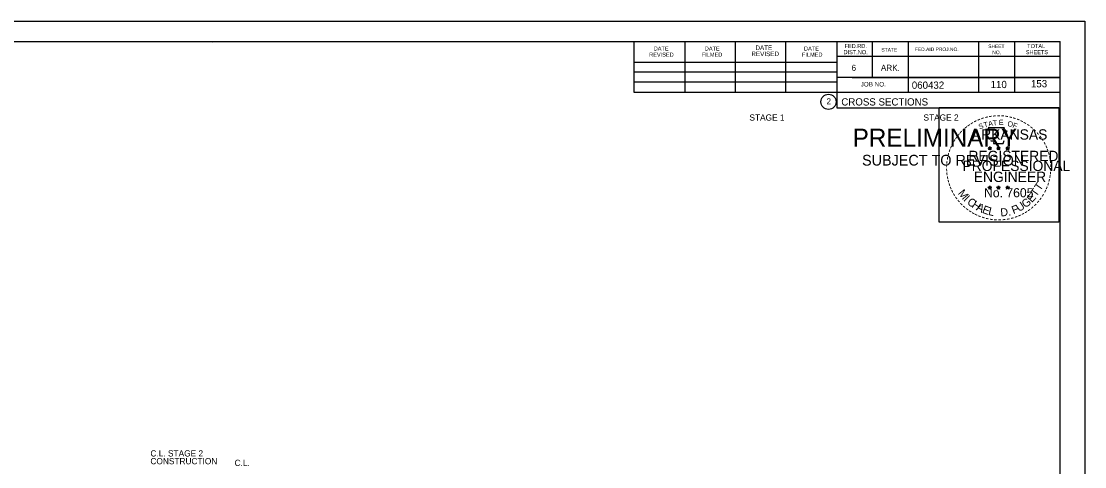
# Model space of a CAD drawing. Extents: x 1538688 to 1540766, y 656250 to 671912.
# Drawn here: x 1538815.8 to 1539021.1, y 663932.1 to 664018.1 of the extents above; entities that cross this region are included whole.
import ezdxf

# ---------------------------------------------------------------- set-up
doc = ezdxf.new("R2010")
doc.units = 0
for name, color, linetype in [('26', 7, 'Continuous'), ('7', 7, 'Continuous'), ('8', 7, 'Continuous'), ('9', 7, 'Continuous'), ('Default', 7, 'Continuous'), ('RipRap', 7, 'Continuous')]:
    doc.layers.add(name, color=color, linetype=linetype)

msp = doc.modelspace()

# ---------------------------------------------------------------- linework, layer by layer
at = {"layer": '26'}
msp.add_line((1538687.78, 664018.06), (1539021.11, 664018.06), dxfattribs=at)
for points in [[(1538687.77, 664018.06), (1539021.11, 664018.06), (1539021.11, 663804.73), (1538687.77, 663804.73)], [(1538993.03, 664001.4), (1539016.13, 664001.4), (1539016.13, 663979.25), (1538993.03, 663979.25)]]:
    msp.add_lwpolyline(points, close=True, dxfattribs=at)
at = {"layer": '8'}
for p, q in [((1539002.44, 663993.62), (1539002.79, 663993.51)), ((1539002.44, 663993.62), (1539002.69, 663993.57)), ((1539002.44, 663993.62), (1539002.68, 663993.49)), ((1539002.57, 663993.21), (1539002.79, 663993.51)), ((1539002.57, 663993.21), (1539002.7, 663993.45)), ((1539002.57, 663993.21), (1539002.79, 663993.43)), ((1539002.79, 663993.87), (1539002.75, 663993.62)), ((1539002.79, 663993.51), (1539002.79, 663993.87)), ((1539002.79, 663993.87), (1539002.84, 663993.62)), ((1539003.13, 663993.62), (1539002.79, 663993.51)), ((1539003, 663993.21), (1539002.79, 663993.51)), ((1539003, 663993.21), (1539002.79, 663993.42)), ((1539003.13, 663993.62), (1539002.85, 663993.57)), ((1539003, 663993.21), (1539002.86, 663993.5)), ((1539003.13, 663993.62), (1539002.93, 663993.51)), ((1539004.11, 663993.62), (1539004.46, 663993.51)), ((1539004.11, 663993.62), (1539004.36, 663993.57)), ((1539004.11, 663993.62), (1539004.35, 663993.49)), ((1539004.24, 663993.21), (1539004.46, 663993.51)), ((1539004.24, 663993.21), (1539004.37, 663993.45)), ((1539004.24, 663993.21), (1539004.46, 663993.43)), ((1539004.46, 663993.87), (1539004.42, 663993.62)), ((1539004.46, 663993.51), (1539004.46, 663993.87)), ((1539004.46, 663993.87), (1539004.51, 663993.62)), ((1539004.8, 663993.62), (1539004.46, 663993.51)), ((1539004.67, 663993.21), (1539004.46, 663993.51)), ((1539004.67, 663993.21), (1539004.46, 663993.42)), ((1539004.8, 663993.62), (1539004.52, 663993.57)), ((1539004.67, 663993.21), (1539004.53, 663993.5)), ((1539004.8, 663993.62), (1539004.6, 663993.51)), ((1539005.87, 663993.6), (1539006.22, 663993.49)), ((1539005.87, 663993.6), (1539006.13, 663993.56)), ((1539005.87, 663993.6), (1539006.11, 663993.48)), ((1539006.01, 663993.2), (1539006.22, 663993.49)), ((1539006.01, 663993.2), (1539006.13, 663993.44)), ((1539006.01, 663993.2), (1539006.22, 663993.41)), ((1539006.22, 663993.86), (1539006.18, 663993.61)), ((1539006.22, 663993.49), (1539006.22, 663993.86)), ((1539006.22, 663993.86), (1539006.27, 663993.61)), ((1539006.57, 663993.6), (1539006.22, 663993.49)), ((1539006.43, 663993.2), (1539006.22, 663993.49)), ((1539006.43, 663993.2), (1539006.22, 663993.41)), ((1539006.57, 663993.6), (1539006.28, 663993.56)), ((1539006.43, 663993.2), (1539006.3, 663993.49)), ((1539006.57, 663993.6), (1539006.36, 663993.5)), ((1539002.43, 663986.04), (1539002.78, 663985.93)), ((1539002.43, 663986.04), (1539002.69, 663986)), ((1539002.43, 663986.04), (1539002.67, 663985.92)), ((1539002.57, 663985.64), (1539002.78, 663985.93)), ((1539002.57, 663985.64), (1539002.69, 663985.88)), ((1539002.57, 663985.64), (1539002.78, 663985.85)), ((1539002.78, 663986.3), (1539002.74, 663986.05)), ((1539002.78, 663985.93), (1539002.78, 663986.3)), ((1539002.78, 663986.3), (1539002.83, 663986.05)), ((1539003.13, 663986.04), (1539002.78, 663985.93)), ((1539003, 663985.64), (1539002.78, 663985.93)), ((1539003, 663985.64), (1539002.78, 663985.85)), ((1539003.13, 663986.04), (1539002.84, 663985.99)), ((1539003, 663985.64), (1539002.86, 663985.93)), ((1539003.13, 663986.04), (1539002.93, 663985.94)), ((1539004.1, 663986.04), (1539004.45, 663985.93)), ((1539004.1, 663986.04), (1539004.36, 663986)), ((1539004.1, 663986.04), (1539004.34, 663985.92)), ((1539004.24, 663985.64), (1539004.45, 663985.93)), ((1539004.24, 663985.64), (1539004.36, 663985.88)), ((1539004.24, 663985.64), (1539004.45, 663985.85)), ((1539004.45, 663986.3), (1539004.41, 663986.05)), ((1539004.45, 663985.93), (1539004.45, 663986.3)), ((1539004.45, 663986.3), (1539004.5, 663986.05)), ((1539004.8, 663986.04), (1539004.45, 663985.93)), ((1539004.67, 663985.64), (1539004.45, 663985.93)), ((1539004.67, 663985.64), (1539004.45, 663985.85)), ((1539004.8, 663986.04), (1539004.51, 663985.99)), ((1539004.67, 663985.64), (1539004.53, 663985.93)), ((1539004.8, 663986.04), (1539004.6, 663985.94)), ((1539005.87, 663986.03), (1539006.22, 663985.92)), ((1539005.87, 663986.03), (1539006.12, 663985.99)), ((1539005.87, 663986.03), (1539006.11, 663985.91)), ((1539006, 663985.63), (1539006.22, 663985.92)), ((1539006, 663985.63), (1539006.13, 663985.87)), ((1539006, 663985.63), (1539006.22, 663985.84)), ((1539006.22, 663986.29), (1539006.18, 663986.04)), ((1539006.22, 663985.92), (1539006.22, 663986.29)), ((1539006.22, 663986.29), (1539006.27, 663986.04)), ((1539006.57, 663986.03), (1539006.22, 663985.92)), ((1539006.43, 663985.63), (1539006.22, 663985.92)), ((1539006.43, 663985.63), (1539006.22, 663985.84)), ((1539006.57, 663986.03), (1539006.28, 663985.98)), ((1539006.43, 663985.63), (1539006.3, 663985.92)), ((1539006.57, 663986.03), (1539006.36, 663985.93))]:
    msp.add_line(p, q, dxfattribs=at)
for points in [[(1539002.48, 663997.49), (1539002.75, 663996.67)], [(1539005.99, 663996.57), (1539006.13, 663996.86), (1539005.45, 663996.83), (1539005.6, 663997.49), (1539002.48, 663997.49)], [(1539002.79, 663993.87), (1539003, 663993.21), (1539002.44, 663993.62), (1539003.13, 663993.62), (1539002.57, 663993.21), (1539002.79, 663993.87)], [(1539002.97, 663995.07), (1539002.97, 663994.98), (1539003.53, 663994.97), (1539003.48, 663994.49), (1539005.35, 663994.49), (1539005.55, 663995.03)], [(1539004.46, 663993.87), (1539004.67, 663993.21), (1539004.11, 663993.62), (1539004.8, 663993.62), (1539004.24, 663993.21), (1539004.46, 663993.87)], [(1539006.22, 663993.86), (1539006.43, 663993.2), (1539005.87, 663993.6), (1539006.57, 663993.6), (1539006.01, 663993.2), (1539006.22, 663993.86)], [(1539002.78, 663986.3), (1539003, 663985.64), (1539002.43, 663986.04), (1539003.13, 663986.04), (1539002.57, 663985.64), (1539002.78, 663986.3)], [(1539004.45, 663986.3), (1539004.67, 663985.64), (1539004.1, 663986.04), (1539004.8, 663986.04), (1539004.24, 663985.64), (1539004.45, 663986.3)], [(1539006.22, 663986.29), (1539006.43, 663985.63), (1539005.87, 663986.03), (1539006.57, 663986.03), (1539006, 663985.63), (1539006.22, 663986.29)]]:
    msp.add_lwpolyline(points, dxfattribs=at)
for centre, radius in [((1539002.79, 663993.51), 0.172), ((1539002.79, 663993.51), 0.145), ((1539002.79, 663993.51), 0.116), ((1539002.79, 663993.51), 0.0991), ((1539002.79, 663993.51), 0.0747), ((1539002.79, 663993.51), 0.0495), ((1539002.79, 663993.51), 0.0296), ((1539004.46, 663993.51), 0.172), ((1539004.46, 663993.51), 0.145), ((1539004.46, 663993.51), 0.116), ((1539004.46, 663993.51), 0.0991), ((1539004.46, 663993.51), 0.0747), ((1539004.46, 663993.51), 0.0495), ((1539004.46, 663993.51), 0.0296), ((1539006.22, 663993.49), 0.172), ((1539006.22, 663993.49), 0.145), ((1539006.22, 663993.49), 0.116), ((1539006.22, 663993.49), 0.0991), ((1539006.22, 663993.49), 0.0747), ((1539006.22, 663993.49), 0.0495), ((1539006.22, 663993.49), 0.0296), ((1539002.78, 663985.93), 0.172), ((1539002.78, 663985.93), 0.145), ((1539002.78, 663985.93), 0.116), ((1539002.78, 663985.93), 0.0991), ((1539002.78, 663985.93), 0.0747), ((1539002.78, 663985.93), 0.0495), ((1539002.78, 663985.93), 0.0296), ((1539004.45, 663985.93), 0.172), ((1539004.45, 663985.93), 0.145), ((1539004.45, 663985.93), 0.116), ((1539004.45, 663985.93), 0.0991), ((1539004.45, 663985.93), 0.0747), ((1539004.45, 663985.93), 0.0495), ((1539004.45, 663985.93), 0.0296), ((1539006.22, 663985.92), 0.172), ((1539006.22, 663985.92), 0.145), ((1539006.22, 663985.92), 0.116), ((1539006.22, 663985.92), 0.0991), ((1539006.22, 663985.92), 0.0747), ((1539006.22, 663985.92), 0.0495), ((1539006.22, 663985.92), 0.0296)]:
    msp.add_circle(centre, radius, dxfattribs=at)
at = {"layer": 'RipRap'}
for p, q in [((1538700.18, 664014.17), (1539016.36, 664014.17)), ((1538852.7, 664013.91), (1538852.7, 664013.91)), ((1538852.7, 664013.91), (1538852.7, 664013.91)), ((1538934.1, 664004.29), (1538934.1, 664014.17)), ((1538943.96, 664004.29), (1538943.96, 664013.97)), ((1538953.72, 664004.29), (1538953.72, 664013.97)), ((1538963.4, 664004.29), (1538963.4, 664013.97)), ((1538973.26, 664014.17), (1538973.26, 664001.37)), ((1538980.1, 664014.17), (1538980.1, 664007.23)), ((1538987.04, 664014.17), (1538987.04, 664004.29)), ((1539000.62, 664014.17), (1539000.62, 664004.29)), ((1539007.56, 664014.17), (1539007.56, 664004.29)), ((1539016.36, 663808.71), (1539016.36, 664014.17)), ((1538934.1, 664010.15), (1538973.26, 664010.15)), ((1539016.36, 664011.23), (1538973.26, 664011.23)), ((1539016.36, 664011.25), (1539016.36, 664011.25)), ((1538934.1, 664008.29), (1538973.26, 664008.29)), ((1538934.1, 664004.29), (1538934.1, 664006.35)), ((1538934.1, 664006.35), (1538973.26, 664006.35)), ((1539016.36, 664007.23), (1538973.26, 664007.23)), ((1538976.22, 664007.23), (1539016.36, 664007.23)), ((1539016.36, 664004.29), (1538934.1, 664004.29)), ((1538973.26, 664001.37), (1539016.36, 664001.37))]:
    msp.add_line(p, q, dxfattribs=at)
msp.add_circle((1538971.64, 664002.51), 1.47, dxfattribs=at)

# ---------------------------------------------------------------- texts
at = {"layer": '7'}
for s, p in [('110', (1539002.94, 664005.16)), ('153', (1539010.73, 664005.31))]:
    msp.add_text(s, height=1.4, dxfattribs=at).set_placement(p)
at = {"layer": '8'}
for s, height, rotation, p in [('-', 1.6, 19.1761, (1539001.23, 663998.62)), ('-', 1.6, 13.6301, (1539001.98, 663998.86)), ('-', 1.6, 10.2193, (1539002.66, 663999.02)), ('-', 1.6, 5.8968, (1539003.38, 663999.13)), ('-', 1.6, 0.1862, (1539004.16, 663999.21)), ('-', 1.6, 357.743, (1539004.88, 663999.19)), ('-', 1.6, 352.1617, (1539005.62, 663999.14)), ('-', 1.6, 347.2049, (1539006.34, 663999.02)), ('-', 1.6, 342.3362, (1539006.98, 663998.87)), ('-', 1.6, 337.8551, (1539007.71, 663998.65)), ('-', 1.6, 42.9622, (1538997.88, 663996.48)), ('-', 1.6, 38.9507, (1538998.31, 663996.89)), ('-', 1.6, 36.2317, (1538998.79, 663997.27)), ('-', 1.6, 34.0636, (1538999.36, 663997.67)), ('ARKANSAS', 2, 360, (1538999.33, 663995.21)), ('-', 1.6, 28.7918, (1538999.96, 663998.04)), ('-', 1.6, 24.3072, (1539000.59, 663998.35)), ('S', 1, 21.594, (1539000.83, 663997.17)), ('T', 1, 16.4036, (1539001.75, 663997.5)), ('A', 1, 11.2132, (1539002.57, 663997.75)), ('T', 1, 6.0228, (1539003.42, 663997.92)), ('E', 1, 0.8323, (1539004.53, 663998.03)), ('O', 1, 350.4515, (1539006.13, 663997.82)), ('F', 1, 340.0707, (1539007.09, 663997.59)), ('-', 1.6, 334.1211, (1539008.34, 663998.37)), ('-', 1.6, 329.6409, (1539008.92, 663998.09)), ('-', 1.6, 325.8627, (1539009.57, 663997.73)), ('-', 1.6, 320.5297, (1539010.18, 663997.3)), ('-', 1.6, 315.5786, (1539010.77, 663996.82)), ('-', 1.6, 58.0706, (1538996.29, 663994.42)), ('-', 1.6, 54.2325, (1538996.61, 663994.94)), ('-', 1.6, 50.6142, (1538997.03, 663995.51)), ('-', 1.6, 48.423, (1538997.43, 663996)), ('-', 1.6, 309.8797, (1539011.34, 663996.27)), ('-', 1.6, 306.6522, (1539011.87, 663995.66)), ('-', 1.4, 303.6753, (1539012.35, 663995.1)), ('-', 1.6, 72.3945, (1538995.5, 663992.56)), ('-', 1.6, 67.7743, (1538995.72, 663993.19)), ('-', 1.6, 62.8713, (1538995.97, 663993.8)), ('DWB', 0.01, 360, (1539002.77, 663993.5)), ('DWB', 0.01, 360, (1539004.44, 663993.5)), ('DWB', 0.01, 360, (1539006.21, 663993.49)), ('-', 1.6, 299.6684, (1539012.67, 663994.49)), ('-', 1.6, 294.6628, (1539013, 663993.88)), ('-', 1.6, 290.5728, (1539013.25, 663993.3)), ('-', 1.6, 85.1863, (1538995.09, 663990.44)), ('-', 1.6, 81.2013, (1538995.17, 663991.14)), ('-', 1.6, 75.461, (1538995.3, 663991.85)), ('PROFESSIONAL', 2, 360, (1538997.51, 663989.15)), ('REGISTERED', 2, 360, (1538998.65, 663991.06)), ('-', 1.6, 285.1233, (1539013.49, 663992.72)), ('-', 1.6, 280.5493, (1539013.69, 663991.98)), ('-', 1.6, 276.5962, (1539013.85, 663991.21)), ('-', 1.6, 94.1959, (1538995.1, 663989.02)), ('-', 1.6, 89.0622, (1538995.07, 663989.74)), ('ENGINEER', 2, 360, (1538999.69, 663987.03)), ('-', 1.6, 263.5172, (1539013.93, 663989.19)), ('-', 1.6, 274.3301, (1539013.91, 663990.49)), ('-', 1.6, 269.9407, (1539013.94, 663989.86)), ('-', 1.6, 98.9479, (1538995.17, 663988.35)), ('-', 1.6, 101.7149, (1538995.31, 663987.62)), ('-', 1.6, 105.4578, (1538995.47, 663987.02)), ('T', 1.54, 55.055, (1539012.5, 663985.2)), ('-', 1.6, 255.7626, (1539013.74, 663987.86)), ('-', 1.6, 260.9953, (1539013.85, 663988.54)), ('-', 1.6, 109.0874, (1538995.69, 663986.39)), ('-', 1.6, 114.0643, (1538995.94, 663985.8)), ('-', 1.6, 115.7289, (1538996.24, 663985.18)), ('M', 1.54, 308.9175, (1538996.55, 663984.82)), ('No. 7605', 1.757, 360, (1539001.67, 663984.08)), ('DWB', 0.01, 360, (1539002.77, 663985.93)), ('DWB', 0.01, 360, (1539004.44, 663985.93)), ('DWB', 0.01, 360, (1539006.2, 663985.92)), ('E', 1.54, 48.7313, (1539010.93, 663982.95)), ('T', 1.54, 55.055, (1539011.77, 663984.08)), ('-', 1.6, 244.6197, (1539013.08, 663985.84)), ('-', 1.6, 247.8887, (1539013.34, 663986.47)), ('-', 1.6, 252.8681, (1539013.56, 663987.14)), ('-', 1.6, 120.4471, (1538996.6, 663984.59)), ('-', 1.6, 125.8934, (1538997, 663984.03)), ('-', 1.6, 130.7181, (1538997.47, 663983.48)), ('-', 1.6, 134.2238, (1538997.98, 663982.93)), ('I', 1.54, 316.4636, (1538997.6, 663983.5)), ('C', 1.54, 324.0197, (1538998.27, 663982.88)), ('H', 1.54, 327.5342, (1538999.18, 663982.23)), ('U', 1.54, 34.4052, (1539008.47, 663981.2)), ('G', 1.54, 38.2173, (1539009.67, 663981.93)), ('-', 1.6, 225.7653, (1539011.37, 663983.3)), ('-', 1.6, 231.2538, (1539011.85, 663983.87)), ('-', 1.6, 233.8452, (1539012.28, 663984.43)), ('-', 1.6, 239.0712, (1539012.68, 663985.08)), ('-', 1.6, 138.9338, (1538998.51, 663982.47)), ('-', 1.6, 144.6463, (1538999.06, 663982.06)), ('-', 1.6, 148.0898, (1538999.63, 663981.69)), ('-', 1.6, 151.5704, (1539000.2, 663981.37)), ('-', 1.6, 154.6002, (1539000.73, 663981.12)), ('A', 1.54, 332.5513, (1539000.03, 663981.69)), ('E', 1.54, 339.2068, (1539001.19, 663981.13)), ('L', 1.54, 346.2929, (1539002.38, 663980.7)), ('D.', 1.54, 5.2602, (1539004.89, 663980.37)), ('F', 1.54, 20.8202, (1539007.34, 663980.8)), ('-', 1.6, 207.3568, (1539009.21, 663981.59)), ('-', 1.6, 212.2491, (1539009.77, 663981.93)), ('-', 1.6, 215.7363, (1539010.3, 663982.32)), ('-', 1.6, 221.0851, (1539010.85, 663982.79)), ('-', 1.6, 158.5612, (1539001.35, 663980.87)), ('-', 1.6, 162.7983, (1539002.04, 663980.65)), ('-', 1.6, 167.5555, (1539002.75, 663980.49)), ('-', 1.6, 173.1155, (1539003.52, 663980.38)), ('-', 1.6, 176.5183, (1539004.27, 663980.33)), ('-', 1.6, 181.5918, (1539005.02, 663980.35)), ('-', 1.6, 185.8167, (1539005.83, 663980.42)), ('-', 1.6, 191.2858, (1539006.56, 663980.55)), ('-', 1.6, 195.4743, (1539007.29, 663980.75)), ('-', 1.6, 200.7184, (1539007.97, 663981)), ('-', 1.6, 204.2516, (1539008.59, 663981.27))]:
    msp.add_text(s, height=height, rotation=rotation, dxfattribs=at).set_placement(p)
at = {"layer": '9'}
for s, height, p in [('PRELIMINARY', 3.5, (1538976.31, 663993.83)), ('DWB', 0.01, (1538977.06, 663995.68)), ('SUBJECT TO REVISION', 2.0751, (1538978.12, 663990.2))]:
    msp.add_text(s, height=height, rotation=360, dxfattribs=at).set_placement(p)
at = {"layer": 'Default'}
for s, p in [('STAGE 1', (1538956.38, 663998.88)), ('STAGE 2', (1538989.98, 663998.88)), ('CONSTRUCTION', (1538840.73, 663932.53)), ('C.L. STAGE 2', (1538840.74, 663934.03)), ('C.L.', (1538856.98, 663932.2))]:
    msp.add_text(s, height=1.2, dxfattribs=at).set_placement(p)
at = {"layer": 'RipRap'}
for s, height, p in [('FED.RD.', 0.782, (1538974.74, 664012.89)), ('TOTAL', 0.782, (1539010, 664012.89)), ('REVISED', 0.782, (1538937.02, 664011.23)), ('DATE', 0.782, (1538937.9, 664012.41)), ('FILMED', 0.782, (1538947.18, 664011.23)), ('DATE', 0.782, (1538947.76, 664012.41)), ('REVISED', 0.879, (1538956.76, 664011.33)), ('DATE', 0.879, (1538957.54, 664012.51)), ('FILMED', 0.782, (1538966.52, 664011.23)), ('DATE', 0.782, (1538966.92, 664012.41)), ('DIST.NO.', 0.782, (1538974.54, 664011.71)), ('STATE', 0.684, (1538981.86, 664012.21)), ('FED.AID PROJ.NO.', 0.684, (1538988.32, 664012.31)), ('SHEET', 0.684, (1539002.48, 664012.89)), ('NO.', 0.684, (1539003.26, 664011.71)), ('SHEETS', 0.782, (1539009.72, 664011.71)), ('6', 1.17, (1538976.1, 664008.49)), ('ARK.', 1.172, (1538981.76, 664008.49)), ('JOB NO.', 0.879, (1538977.86, 664005.47)), ('060432', 1.4, (1538987.73, 664005.03)), ('2', 1.17, (1538971.26, 664002.02)), ('CROSS SECTIONS', 1.4, (1538974.12, 664001.8))]:
    msp.add_text(s, height=height, rotation=360, dxfattribs=at).set_placement(p)

doc.saveas('drawing.dxf')
